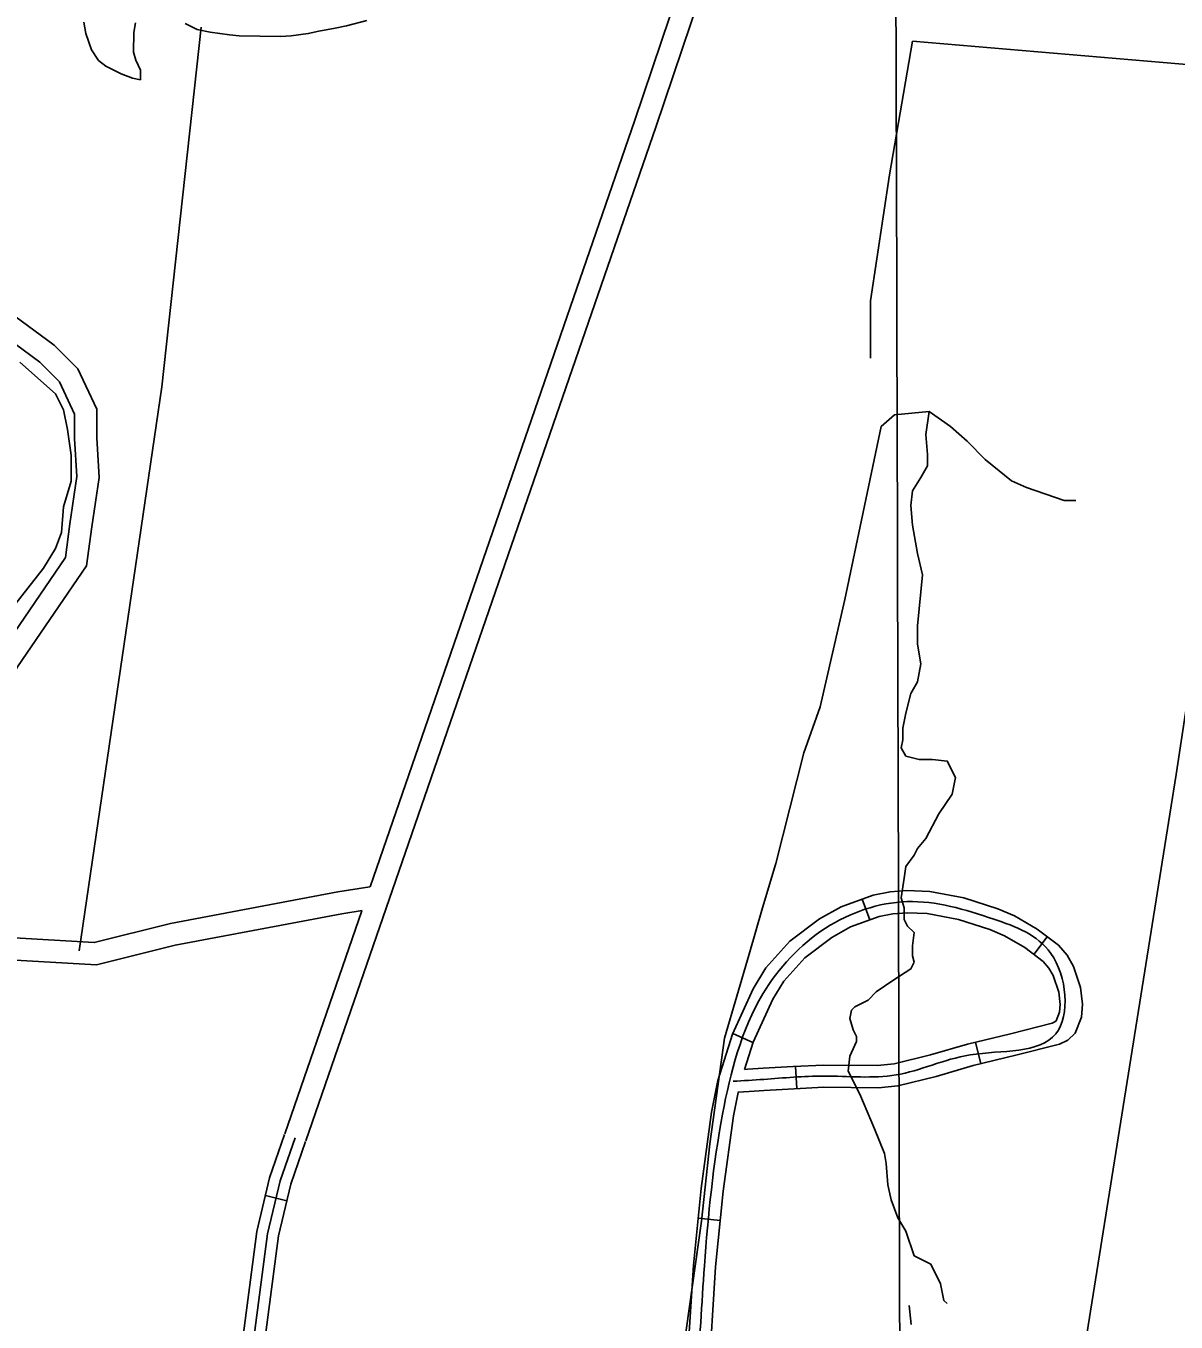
# Model space of a CAD drawing. Extents: x 3355677 to 3393573, y 612928 to 638357.
# Drawn here: x 3379651 to 3381206, y 631032 to 632784 of the extents above; entities that cross this region are included whole.
import ezdxf

# ---------------------------------------------------------------- set-up
doc = ezdxf.new("R2010")
doc.units = 0
for name, color, linetype in [('V-GRID-MAJR', 7, 'Continuous'), ('V-ROAD-CNTR', 7, 'Continuous'), ('V-SITE-VEGE', 7, 'Continuous'), ('V-TOPO-SHOR', 7, 'Continuous')]:
    doc.layers.add(name, color=color, linetype=linetype)

msp = doc.modelspace()

# ---------------------------------------------------------------- linework, layer by layer
at = {"layer": 'V-GRID-MAJR'}
msp.add_spline([(3380867.299, 618367.203), (3380850.557, 624425.373), (3380833.806, 630486.627), (3380817.056, 636547.903), (3380817.048, 636550.964)], degree=3, dxfattribs=at)
at = {"layer": 'V-ROAD-CNTR'}
for p, q in [((3380781.487, 631603.85), (3380791.778, 631575.67)), ((3381031.707, 631552.946), (3381013.544, 631529.069)), ((3380606.656, 631422.094), (3380633.97, 631409.687)), ((3380941.772, 631381.112), (3380934.697, 631410.2660000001)), ((3380693.095, 631347.541), (3380691.538, 631377.5)), ((3379974.839, 631202.937), (3380004.0130000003, 631195.9450000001)), ((3380559.771, 631172.339), (3380589.62, 631169.332))]:
    msp.add_line(p, q, dxfattribs=at)
for points in [[(3380029.545, 631276.799), (3380502.637, 632647.357), (3380774.7770000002, 633454.241)], [(3380116.452906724, 631620.5145183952), (3380474.245, 632657.045), (3380746.3510000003, 633463.829)], [(3379361.965234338, 631554.534893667), (3379427.662252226, 631590.1207783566), (3379472.69552989, 631645.5463508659), (3379551.743042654, 631773.9985591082), (3379639.9008221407, 631917.6630886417), (3379733.320940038, 632054.4568327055), (3379740.3198709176, 632106.9488142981), (3379750.353688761, 632173.8409332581), (3379747.011664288, 632227.3133248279), (3379747.011664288, 632266.1648621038), (3379721.5828263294, 632320.6552291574), (3379689.455013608, 632352.7830418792), (3379636.307095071, 632391.7581821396), (3379579.5994295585, 632398.8466403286), (3379521.611945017, 632402.2576688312), (3379436.6336946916, 632385.9156976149), (3379392.9362946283, 632389.0369404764), (3379357.0887558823, 632392.2958076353)], [(3378843.5095853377, 631435.0015274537), (3378877.3147073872, 631458.0487983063), (3378925.2244670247, 631478.5815524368), (3379034.785507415, 631511.7818677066), (3379228.2505390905, 631547.851619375), (3379333.9412976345, 631573.4736214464), (3379408.1354992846, 631613.6621473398), (3379448.1744351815, 631662.9408376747), (3379526.1833166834, 631789.7052701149), (3379614.713980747, 631933.9774634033), (3379704.5263228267, 632065.4883928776), (3379710.615424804, 632111.1566577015), (3379720.213656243, 632175.1448672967), (3379717.011664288, 632226.3767385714), (3379717.011664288, 632259.5093820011), (3379696.632387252, 632303.1792613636), (3379669.8640521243, 632329.9475964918), (3379624.8517242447, 632362.9566369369), (3379576.8551269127, 632368.9562116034), (3379523.594332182, 632372.0891995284), (3379438.428155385, 632355.7110886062), (3379390.5093254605, 632359.1338621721), (3379354.372683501, 632362.4190114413)], [(3379520.1992381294, 631557.9701735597), (3379743.6824779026, 631545.0146234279), (3379846.5935600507, 631570.742393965), (3380072.9506304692, 631613.3893782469), (3380116.008288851, 631620.5656546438)], [(3380543.877, 630955.3420000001), (3380553.394, 631109.036), (3380563.81, 631212.434), (3380578.0840000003, 631315.6510000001), (3380586.464, 631358.709), (3380606.261, 631421.226), (3380634.107, 631482.53), (3380651.4760000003, 631510.98), (3380683.5840000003, 631546.735), (3380723.9960000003, 631577.154), (3380753.006, 631593.4500000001), (3380796.412, 631609.301), (3380819.225, 631613.678), (3380841.957, 631615.457), (3380873.148, 631614.032), (3380919.199, 631605.283), (3380964.759, 631590.713), (3380987.344, 631581.068), (3381018.029, 631563.35), (3381046.819, 631541.4500000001), (3381058.6210000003, 631528.0480000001), (3381067.262, 631512.819), (3381076.684, 631484.322), (3381079.27, 631461.6510000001), (3381077.96, 631444.303), (3381069.4620000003, 631422.669), (3381059.6890000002, 631412.84), (3381048.441, 631407.482), (3380989.1750000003, 631392.616), (3380931.648, 631378.655), (3380881.807, 631364.072), (3380829.8710000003, 631351.264), (3380803.6520000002, 631348.679), (3380729.952, 631349.456), (3380689.848, 631347.372), (3380649.324, 631345.089), (3380628.705, 631343.812), (3380613.6101370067, 631342.8335886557)], [(3379518.4630226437, 631528.0204564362), (3379746.5169163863, 631514.799940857), (3379853.0143599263, 631541.4243017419), (3380078.194423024, 631583.8495310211), (3380105.4935765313, 631588.3993899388)], [(3380001.187, 631286.587), (3380105.2633799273, 631588.0982469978)], [(3380622.61, 631373.482), (3380634.319, 631410.456), (3380660.665, 631468.458), (3380675.642, 631492.991), (3380703.9560000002, 631524.5210000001), (3380740.436, 631551.98), (3380765.58, 631566.104), (3380804.435, 631580.2930000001), (3380823.234, 631583.9), (3380842.4450000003, 631585.403), (3380869.646, 631584.161), (3380911.803, 631576.152), (3380954.276, 631562.569), (3380973.904, 631554.187), (3381001.38, 631538.321), (3381026.279, 631519.382), (3381034.058, 631510.547), (3381039.708, 631500.59), (3381047.228, 631477.845), (3381049.1410000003, 631461.0750000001), (3381048.3850000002, 631451.067), (3381043.81, 631439.4180000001), (3381042.0870000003, 631437.685), (3381038.24, 631435.853), (3380981.988, 631421.743), (3380923.894, 631407.644), (3380874, 631393.045), (3380824.782, 631380.908), (3380802.3340000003, 631378.6950000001), (3380729.3310000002, 631379.464), (3380688.2260000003, 631377.328), (3380647.553, 631375.037), (3380626.808, 631373.752), (3380622.61, 631373.482)], [(3380573.815, 630953.408), (3380583.3000000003, 631106.604), (3380593.6040000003, 631208.8740000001), (3380607.688, 631310.727), (3380613.861492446, 631342.4423613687)], [(3379717.915, 629167.768), (3379977.918, 631151.424), (3379994.995, 631222.678), (3380015.06, 631280.806)], [(3379778.416, 629744.773), (3379963.148, 631154.154), (3379980.578, 631226.883), (3380000.881, 631285.7000000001)], [(3379805.29, 629718.965), (3379992.688, 631148.694), (3380009.412, 631218.473), (3380029.239, 631275.912)]]:
    msp.add_lwpolyline(points, dxfattribs=at)
msp.add_spline([(3380236.531, 629169.821), (3380277.315, 629217.422), (3380298.973, 629312.638), (3380325.821, 629492.405), (3380380.6580000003, 629773.902), (3380432.984, 630111.761), (3380463.406, 630346.797), (3380482.914, 630398.492), (3380518.228, 630484.385), (3380529.235, 630582.632), (3380548.521, 630801.009), (3380568.347, 631107.8200000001), (3380592.886, 631313.189), (3380647.386, 631475.4940000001), (3380732.216, 631564.567), (3380842.201, 631600.43), (3380959.517, 631576.6410000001), (3381036.549, 631530.416), (3381043.341, 631421.667), (3380927.771, 631393.15), (3380827.326, 631366.086), (3380729.642, 631364.46), (3380648.4390000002, 631360.063), (3380607.077, 631357.442)], degree=3, dxfattribs=at)
at = {"layer": 'V-SITE-VEGE'}
for points in [[(3379799.432, 632788.344), (3379797.053, 632775.22), (3379796.68, 632748.914), (3379799.813, 632737.906), (3379806.203, 632724.657), (3379806.017, 632711.505), (3379795.086, 632713.852), (3379779.819, 632719.55), (3379759.13, 632729.71), (3379749.373, 632737.523), (3379739.7090000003, 632751.912), (3379732.346, 632773.944), (3379729.274, 632789.337)], [(3380111.947, 632791.596), (3380084.434, 632784.311), (3380069.041, 632781.2390000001), (3380047.056, 632777.166), (3380032.759, 632774.078), (3380009.6920000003, 632771.116), (3379995.428, 632770.221), (3379939.524, 632771.012), (3379926.384, 632772.296), (3379900.122, 632775.956), (3379882.628, 632779.492), (3379866.295, 632787.398)]]:
    msp.add_lwpolyline(points, dxfattribs=at)
at = {"layer": 'V-TOPO-SHOR'}
for points in [[(3381417.72715657, 633228.3474763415), (3381402.235862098, 633135.3997095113), (3381386.7445676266, 633114.7446502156), (3381329.943154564, 632753.2811125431), (3381319.6156249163, 632727.4622884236), (3381273.1417415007, 632727.4622884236), (3380849.7130259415, 632763.6086421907), (3380818.730436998, 632582.8768733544), (3380792.911612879, 632412.472634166), (3380792.911612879, 632335.0161618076)], [(3379723.246698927, 631533.953508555), (3379834.7225152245, 632296.4480920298), (3379888.230907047, 632782.4826510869)], [(3381350.59821386, 632727.4622884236), (3381206.01279879, 631772.1657960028), (3381085.3097960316, 631015.6742493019), (3381077.564148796, 630951.1271890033), (3381043.9996774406, 630791.0504794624), (3381232.4770935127, 630501.8796493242)], [(3379616.174592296, 631976.260779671), (3379675.0825075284, 632051.2344899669), (3379691.1483025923, 632078.0108150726), (3379699.181200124, 632099.4318751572), (3379701.858832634, 632134.2410977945), (3379712.5693626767, 632169.0503204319), (3379712.5693626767, 632203.8595430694), (3379707.2140976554, 632238.668765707), (3379701.858832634, 632265.4450908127), (3379691.1483025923, 632286.8661508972), (3379642.950917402, 632329.7082710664)], [(3380539.8070533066, 630992.1810413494), (3380564.331732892, 631168.3128310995), (3380575.479314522, 631273.1000984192), (3380595.5449614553, 631415.7891432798), (3380628.9877063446, 631529.4944759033), (3380646.8238369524, 631591.9209330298), (3380664.65996756, 631652.1178738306), (3380702.561745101, 631801.4954676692), (3380724.8569083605, 631863.9219247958), (3380758.29965325, 632008.8404859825), (3380807.3490124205, 632242.9397002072), (3380825.1851430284, 632258.5463144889), (3380872.004985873, 632263.0053471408), (3380900.9886981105, 632242.9397002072), (3380923.2838613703, 632222.8740532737), (3380947.8085409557, 632198.3493736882), (3380983.480802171, 632169.3656614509), (3381003.5464491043, 632160.4475961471), (3381054.825324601, 632142.6114655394), (3381070.431938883, 632142.6114655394)], [(3380872.004985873, 632263.0053471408), (3380867.5459532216, 632231.7921185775), (3380869.775469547, 632205.0379226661), (3380869.775469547, 632189.4313083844), (3380860.8574042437, 632173.8246941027), (3380849.7098226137, 632155.9885634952), (3380847.4803062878, 632135.9229165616), (3380849.7098226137, 632109.1687206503), (3380856.3983715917, 632071.2669431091), (3380863.0869205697, 632042.2832308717), (3380856.3983715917, 631973.1682247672), (3380856.3983715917, 631948.6435451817), (3380860.8574042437, 631921.8893492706), (3380856.3983715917, 631897.3646696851), (3380847.4803062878, 631881.7580554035), (3380840.79175731, 631855.003859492), (3380836.3327246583, 631834.9382125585), (3380836.3327246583, 631819.3315982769), (3380834.1032083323, 631808.1840166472), (3380840.79175731, 631797.0364350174), (3380858.6278879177, 631792.5774023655), (3380876.464018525, 631792.5774023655), (3380896.529665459, 631790.3478860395), (3380907.6772470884, 631768.05272278), (3380903.2182144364, 631745.7575595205), (3380885.382083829, 631719.0033636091), (3380867.5459532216, 631685.5606187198), (3380856.3983715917, 631672.1835207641), (3380851.9393389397, 631663.2654554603), (3380840.79175731, 631647.6588411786), (3380838.562240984, 631632.052226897)], [(3380838.562240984, 631632.052226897), (3380834.1032083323, 631605.2980309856), (3380838.562240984, 631591.9209330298), (3380838.562240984, 631576.3143187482), (3380843.021273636, 631567.3962534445), (3380851.9393389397, 631558.4781881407), (3380849.7098226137, 631540.642057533), (3380849.7098226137, 631533.9535085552), (3380849.7098226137, 631527.2649595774), (3380851.9393389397, 631518.3468942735), (3380847.4803062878, 631509.4288289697), (3380822.9556267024, 631493.822214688), (3380800.660463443, 631478.2156004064), (3380789.512881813, 631467.0680187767), (3380771.6767512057, 631458.1499534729), (3380767.2177185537, 631453.6909208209), (3380764.9882022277, 631442.5433391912), (3380769.4472348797, 631426.9367249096), (3380773.9062675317, 631418.0186596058), (3380773.9062675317, 631411.3301106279), (3380764.9882022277, 631391.2644636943), (3380762.7586859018, 631371.1988167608), (3380778.365300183, 631339.9855881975), (3380798.430947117, 631293.1657453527), (3380811.8080450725, 631259.7230004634), (3380814.0375613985, 631246.3459025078), (3380816.2670777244, 631217.3621902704), (3380820.7261103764, 631197.2965433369), (3380829.6441756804, 631172.7718637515), (3380840.79175731, 631154.9357331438), (3380851.9393389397, 631121.4929882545), (3380874.234502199, 631110.3454066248), (3380887.611600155, 631083.5912107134), (3380892.070632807, 631061.2960474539), (3380896.529665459, 631056.837014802)], [(3380845.1947317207, 631054.402485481), (3380847.7766141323, 631028.5836613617)]]:
    msp.add_lwpolyline(points, dxfattribs=at)

doc.saveas('drawing.dxf')
